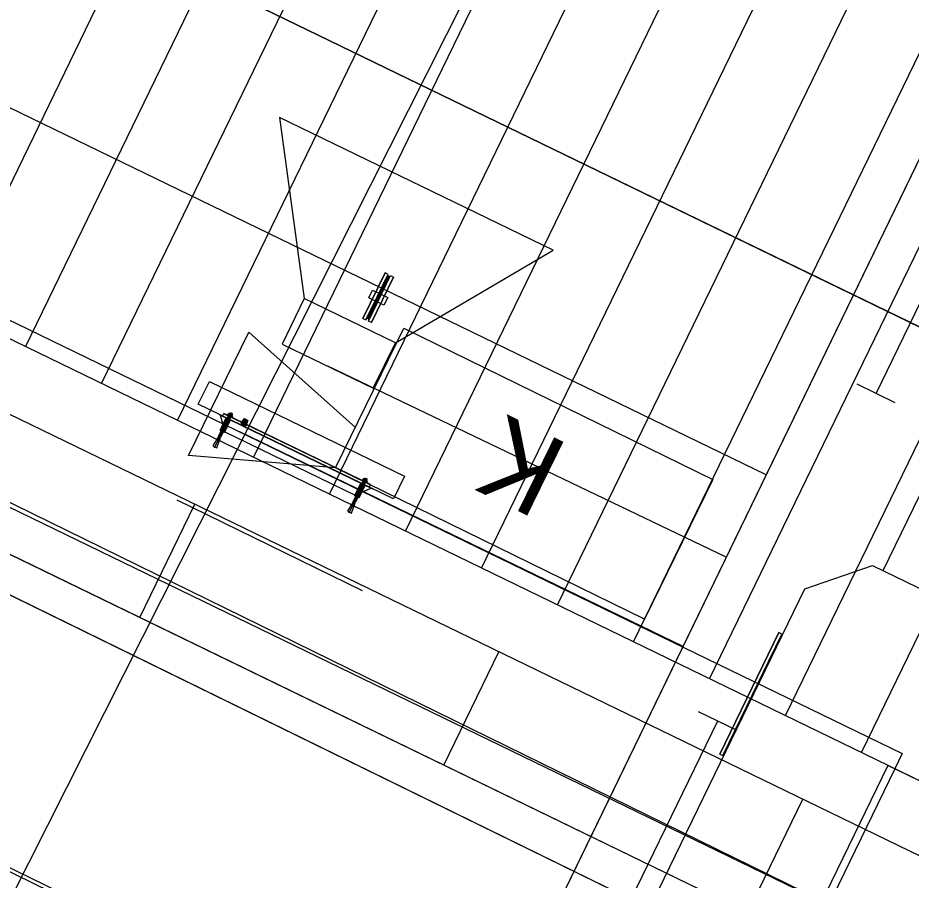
# Model space of a CAD drawing. Extents: x -762314 to -761449, y -993181 to -992589.
# Drawn here: x -761796.21 to -761790.92, y -992896.43 to -992891.33 of the extents above; entities that cross this region are included whole.
import ezdxf

# ---------------------------------------------------------------- set-up
doc = ezdxf.new("R2010")
doc.units = 0
for name, color, linetype in [('Bubliny', 7, 'Continuous'), ('Konstrukce_carka', 7, 'Continuous'), ('Konstrukce_tenka', 7, 'Continuous'), ('PS2010_novy_stav', 7, 'Continuous'), ('PS2030_novy_stav', 7, 'Continuous'), ('PS2031_novy_stav', 7, 'Continuous'), ('PS2031_novy_stav_panely', 7, 'Continuous'), ('PS2032_kamery', 7, 'Continuous'), ('PS2032_novy_stav', 7, 'Continuous'), ('Schodiste_carka', 7, 'Continuous'), ('SO 2240 orient syst - podchod a VB', 7, 'Continuous'), ('SO 2240 orient syst - sektory', 7, 'Continuous'), ('SO 30-65', 7, 'Continuous'), ('SO1010_osy_směrová a výšková úprava', 7, 'Continuous'), ('SO2020-2023_Objekt', 7, 'Continuous'), ('SO_10_21_demolice', 7, 'Continuous'), ('SO_10_21_kresba', 7, 'Continuous'), ('SO_10_21_vyplnění', 7, 'Continuous'), ('Vrstva 1', 7, 'Continuous'), ('Vrstva 14', 7, 'Continuous'), ('Vrstva 23', 7, 'Continuous')]:
    doc.layers.add(name, color=color, linetype=linetype)

msp = doc.modelspace()

# ---------------------------------------------------------------- linework, layer by layer
at = {"layer": 'Bubliny'}
msp.add_line((-761765.5359, -992835.6311), (-761798.2401, -992900.4882), dxfattribs=at)
at = {"layer": 'Konstrukce_carka'}
msp.add_lwpolyline([(-761791.5489, -992894.7066), (-761791.148, -992894.5678), (-761789.4928, -992895.3715), (-761789.9405, -992896.2936), (-761791.0559, -992895.752), (-761795.6206, -992905.1523), (-761794.5051, -992905.6939), (-761794.9529, -992906.616), (-761796.608, -992905.8123), (-761796.7469, -992905.4114), (-761791.5489, -992894.7066)], dxfattribs=at)
at = {"layer": 'Konstrukce_tenka'}
for p, q in [((-761796.6107, -992893.0547), (-761794.383, -992888.4669)), ((-761796.1609, -992893.2731), (-761793.9332, -992888.6853)), ((-761795.7111, -992893.4915), (-761793.4834, -992888.9037)), ((-761795.2614, -992893.7099), (-761793.0337, -992889.1221)), ((-761794.8116, -992893.9283), (-761792.5839, -992889.3406)), ((-761794.3618, -992894.1467), (-761792.1341, -992889.559)), ((-761793.912, -992894.3651), (-761791.6843, -992889.7774)), ((-761793.4623, -992894.5835), (-761791.2345, -992889.9958)), ((-761793.0125, -992894.8019), (-761790.7848, -992890.2142)), ((-761792.5627, -992895.0203), (-761790.335, -992890.4326)), ((-761792.1129, -992895.2387), (-761789.8852, -992890.651)), ((-761791.6631, -992895.4571), (-761789.4354, -992890.8694)), ((-761791.2134, -992895.6755), (-761788.9857, -992891.0878))]:
    msp.add_line(p, q, dxfattribs=at)
for points in [[(-761798.1579, -992892.3034), (-761798.1143, -992892.2134), (-761790.9718, -992895.6817), (-761791.0155, -992895.7716)], [(-761791.0155, -992895.7716), (-761793.289, -992900.4538), (-761800.4315, -992896.9856), (-761798.1579, -992892.3034)], [(-761790.8657, -992896.15), (-761789.9887, -992896.5759), (-761783.3114, -992899.2624), (-761783.191, -992899.0144), (-761789.8771, -992896.3244), (-761798.1579, -992892.3034)]]:
    msp.add_lwpolyline(points, dxfattribs=at)
at = {"layer": 'PS2010_novy_stav'}
msp.add_line((-761791.7771, -992894.031), (-761798.4295, -992890.8021), dxfattribs=at)
msp.add_lwpolyline([(-761814.7049, -992857.8212), (-761817.3194, -992864.0599), (-761797.3736, -992874.2808), (-761793.4519, -992875.8039), (-761789.7589, -992875.5672), (-761788.6842, -992876.0881), (-761789.6079, -992877.9938), (-761785.0696, -992880.1919), (-761807.8981, -992927.292), (-761808.5546, -992926.9738), (-761821.2788, -992953.1883), (-761823.3042, -992952.2052), (-761823.5467, -992952.7653)], dxfattribs=at)
at = {"layer": 'PS2030_novy_stav'}
for p, q in [((-761793.971, -992893.2493), (-761794.5108, -992892.9872)), ((-761792.0136, -992894.5188), (-761794.3719, -992893.3881))]:
    msp.add_line(p, q, dxfattribs=at)
for points in [[(-761788.6804, -992894.2191), (-761825.3934, -992876.3912), (-761923.9653, -992828.4878), (-761923.5196, -992827.5869)], [(-761789.7589, -992875.5672), (-761788.6842, -992876.0881), (-761789.6079, -992877.9938), (-761785.0696, -992880.1919), (-761807.5429, -992926.5588), (-761808.2248, -992926.2283), (-761821.3124, -992953.1915), (-761822.9851, -992952.4472)]]:
    msp.add_lwpolyline(points, dxfattribs=at)
msp.add_lwpolyline([(-761794.1021, -992893.5192), (-761793.971, -992893.2493), (-761793.0382, -992892.7017), (-761794.6575, -992891.9156), (-761794.5108, -992892.9872), (-761794.6418, -992893.2571)], close=True, dxfattribs=at)
at = {"layer": 'PS2031_novy_stav'}
for p, q in [((-761825.3934, -992876.3912), (-761771.1897, -992902.7126)), ((-761794.8936, -992893.7744), (-761792.2692, -992895.0463))]:
    msp.add_line(p, q, dxfattribs=at)
msp.add_lwpolyline([(-761817.3194, -992864.0599), (-761797.3736, -992874.2808), (-761793.4519, -992875.8039), (-761789.7589, -992875.5672), (-761788.6842, -992876.0881), (-761789.6079, -992877.9938), (-761785.0696, -992880.1919), (-761807.8981, -992927.292), (-761811.1559, -992925.713)], dxfattribs=at)
at = {"layer": 'PS2031_novy_stav_panely'}
for p, q in [((-761795.0429, -992893.8707), (-761794.9461, -992893.671)), ((-761795.0183, -992893.8043), (-761794.9586, -992893.6811)), ((-761795.0146, -992893.6739), (-761794.1069, -992894.1139)), ((-761795.008, -992893.6771), (-761794.9809, -992893.777)), ((-761794.9463, -992893.687), (-761795.0061, -992893.8103)), ((-761795.0031, -992893.7717), (-761794.9665, -992893.6962)), ((-761794.9942, -992893.6838), (-761794.9864, -992893.6676)), ((-761794.988, -992893.725), (-761794.973, -992893.6941)), ((-761794.1203, -992894.0896), (-761794.9873, -992893.6694)), ((-761794.1194, -992894.0878), (-761794.9864, -992893.6676)), ((-761794.9667, -992893.6771), (-761794.9657, -992893.675)), ((-761794.9657, -992893.675), (-761794.9351, -992893.6898)), ((-761794.9622, -992893.6756), (-761794.9589, -992893.6687)), ((-761794.9561, -992893.6786), (-761794.9527, -992893.6717)), ((-761794.937, -992893.6782), (-761794.9554, -992893.6693)), ((-761794.9523, -992893.6708), (-761794.9495, -992893.6649)), ((-761794.9511, -992893.6714), (-761794.9477, -992893.6645)), ((-761794.9495, -992893.6649), (-761794.946, -992893.664)), ((-761794.9495, -992893.6649), (-761794.9372, -992893.6709)), ((-761794.946, -992893.664), (-761794.9386, -992893.6675)), ((-761794.9438, -992893.6845), (-761794.9405, -992893.6776)), ((-761794.9413, -992893.6761), (-761794.9379, -992893.6692)), ((-761794.9372, -992893.6709), (-761794.9401, -992893.6767)), ((-761794.9386, -992893.6675), (-761794.9372, -992893.6709)), ((-761794.9377, -992893.6875), (-761794.9344, -992893.6806)), ((-761794.9351, -992893.6898), (-761794.9361, -992893.692)), ((-761794.8705, -992893.7031), (-761794.8686, -992893.6993)), ((-761794.8695, -992893.7036), (-761794.8673, -992893.6992)), ((-761794.8692, -992893.7038), (-761794.867, -992893.6993)), ((-761794.867, -992893.6993), (-761794.8681, -992893.6991)), ((-761794.867, -992893.6993), (-761794.8457, -992893.7096)), ((-761795.0092, -992893.7688), (-761794.988, -992893.725)), ((-761794.9899, -992893.7782), (-761794.9532, -992893.7026)), ((-761794.9813, -992893.776), (-761794.9475, -992893.7064)), ((-761794.8848, -992893.7256), (-761794.8822, -992893.7203)), ((-761794.8826, -992893.7215), (-761794.8845, -992893.7253)), ((-761794.8559, -992893.7401), (-761794.8845, -992893.7262)), ((-761794.8772, -992893.7241), (-761794.8826, -992893.7215)), ((-761794.8806, -992893.7281), (-761794.8807, -992893.7284)), ((-761794.8802, -992893.729), (-761794.8807, -992893.7284)), ((-761794.8807, -992893.7284), (-761794.8599, -992893.7385)), ((-761794.8802, -992893.729), (-761794.8804, -992893.7294)), ((-761794.8804, -992893.7294), (-761794.861, -992893.7388)), ((-761794.8799, -992893.7285), (-761794.8802, -992893.729)), ((-761794.8802, -992893.729), (-761794.8608, -992893.7384)), ((-761794.88, -992893.7192), (-761794.8762, -992893.7115)), ((-761794.88, -992893.7192), (-761794.8532, -992893.7322)), ((-761794.8795, -992893.7182), (-761794.874, -992893.7209)), ((-761794.8772, -992893.7241), (-761794.8791, -992893.728)), ((-761794.8752, -992893.7298), (-761794.8791, -992893.728)), ((-761794.877, -992893.7206), (-761794.8779, -992893.7224)), ((-761794.8763, -992893.721), (-761794.8772, -992893.7228)), ((-761794.8727, -992893.7077), (-761794.8762, -992893.7115)), ((-761794.8707, -992893.7141), (-761794.8762, -992893.7115)), ((-761794.8734, -992893.726), (-761794.8752, -992893.7298)), ((-761794.8748, -992893.7121), (-761794.872, -992893.7063)), ((-761794.8707, -992893.7141), (-761794.874, -992893.7209)), ((-761794.8734, -992893.726), (-761794.8626, -992893.7312)), ((-761794.8683, -992893.7153), (-761794.8716, -992893.7221)), ((-761794.8716, -992893.7221), (-761794.8606, -992893.7274)), ((-761794.8552, -992893.7022), (-761794.8715, -992893.7359)), ((-761794.8713, -992893.7062), (-761794.8483, -992893.7173)), ((-761794.8707, -992893.7141), (-761794.8669, -992893.7105)), ((-761794.8705, -992893.7031), (-761794.8465, -992893.7148)), ((-761794.8689, -992893.7039), (-761794.8702, -992893.7067)), ((-761794.8682, -992893.7043), (-761794.8695, -992893.707)), ((-761794.8669, -992893.7105), (-761794.8683, -992893.7153)), ((-761794.8683, -992893.7153), (-761794.8573, -992893.7206)), ((-761794.8669, -992893.7105), (-761794.8677, -992893.7156)), ((-761794.8638, -992893.7009), (-761794.8659, -992893.7053)), ((-761794.8629, -992893.7017), (-761794.8649, -992893.7059)), ((-761794.8626, -992893.7312), (-761794.8645, -992893.7351)), ((-761794.8645, -992893.7351), (-761794.8606, -992893.7369)), ((-761794.8621, -992893.7021), (-761794.8641, -992893.7062)), ((-761794.8635, -992893.701), (-761794.8638, -992893.7009)), ((-761794.8638, -992893.7009), (-761794.8629, -992893.7017)), ((-761794.8629, -992893.7017), (-761794.8621, -992893.7021)), ((-761794.8598, -992893.7029), (-761794.8621, -992893.7021)), ((-761794.8598, -992893.7029), (-761794.8619, -992893.7073)), ((-761794.8595, -992893.7029), (-761794.8617, -992893.7074)), ((-761794.8608, -992893.7384), (-761794.861, -992893.7388)), ((-761794.8605, -992893.7379), (-761794.8608, -992893.7384)), ((-761794.8608, -992893.7384), (-761794.8599, -992893.7385)), ((-761794.8573, -992893.7206), (-761794.8606, -992893.7274)), ((-761794.8587, -992893.733), (-761794.8606, -992893.7369)), ((-761794.8598, -992893.7382), (-761794.8599, -992893.7385)), ((-761794.8595, -992893.7029), (-761794.8598, -992893.7029)), ((-761794.8587, -992893.733), (-761794.8534, -992893.7357)), ((-761794.855, -992893.7218), (-761794.8582, -992893.7285)), ((-761794.8527, -992893.7312), (-761794.8582, -992893.7285)), ((-761794.8544, -992893.7166), (-761794.8579, -992893.7203)), ((-761794.8569, -992893.7304), (-761794.8577, -992893.7322)), ((-761794.8544, -992893.7166), (-761794.8573, -992893.7206)), ((-761794.8562, -992893.7307), (-761794.857, -992893.7325)), ((-761794.8531, -992893.706), (-761794.8553, -992893.7105)), ((-761794.8552, -992893.7399), (-761794.8527, -992893.7347)), ((-761794.8534, -992893.7357), (-761794.8552, -992893.7395)), ((-761794.8529, -992893.7062), (-761794.855, -992893.7106)), ((-761794.855, -992893.7218), (-761794.8544, -992893.7166)), ((-761794.855, -992893.7218), (-761794.8495, -992893.7244)), ((-761794.8532, -992893.7322), (-761794.8495, -992893.7244)), ((-761794.8531, -992893.706), (-761794.8529, -992893.7062)), ((-761794.8529, -992893.7062), (-761794.8509, -992893.7075)), ((-761794.8509, -992893.7075), (-761794.8529, -992893.7117)), ((-761794.8501, -992893.7079), (-761794.8521, -992893.7121)), ((-761794.8489, -992893.7082), (-761794.851, -992893.7126)), ((-761794.8501, -992893.7079), (-761794.8509, -992893.7075)), ((-761794.8508, -992893.7238), (-761794.848, -992893.718)), ((-761794.8489, -992893.7082), (-761794.8501, -992893.7079)), ((-761794.8488, -992893.7137), (-761794.8501, -992893.7164)), ((-761794.8487, -992893.7193), (-761794.8495, -992893.7244)), ((-761794.8481, -992893.714), (-761794.8494, -992893.7168)), ((-761794.8491, -992893.7079), (-761794.8489, -992893.7082)), ((-761794.8478, -992893.7141), (-761794.8457, -992893.7096)), ((-761794.8475, -992893.7143), (-761794.8454, -992893.7098)), ((-761794.8465, -992893.7148), (-761794.8446, -992893.7109)), ((-761794.8457, -992893.7096), (-761794.8447, -992893.7104)), ((-761794.9837, -992893.7811), (-761795.0092, -992893.7688)), ((-761794.9837, -992893.7811), (-761794.9813, -992893.776)), ((-761794.9809, -992893.777), (-761794.2087, -992894.1512)), ((-761794.5948, -992893.9641), (-761794.597, -992893.9686)), ((-761794.2457, -992894.2571), (-761794.1489, -992894.0574)), ((-761794.2211, -992894.1907), (-761794.1614, -992894.0675)), ((-761794.1695, -992894.0635), (-761794.1685, -992894.0614)), ((-761794.1685, -992894.0614), (-761794.1379, -992894.0762)), ((-761794.165, -992894.062), (-761794.1617, -992894.0551)), ((-761794.1589, -992894.065), (-761794.1555, -992894.058)), ((-761794.1398, -992894.0646), (-761794.1582, -992894.0557)), ((-761794.1551, -992894.0572), (-761794.1523, -992894.0513)), ((-761794.1539, -992894.0578), (-761794.1505, -992894.0508)), ((-761794.1523, -992894.0513), (-761794.1488, -992894.0504)), ((-761794.1523, -992894.0513), (-761794.14, -992894.0573)), ((-761794.1488, -992894.0504), (-761794.1414, -992894.0539)), ((-761794.1466, -992894.0709), (-761794.1433, -992894.064)), ((-761794.1441, -992894.0625), (-761794.1407, -992894.0556)), ((-761794.14, -992894.0573), (-761794.1429, -992894.0631)), ((-761794.1414, -992894.0539), (-761794.14, -992894.0573)), ((-761794.1405, -992894.0739), (-761794.1372, -992894.0669)), ((-761794.2099, -992894.1507), (-761794.1759, -992894.0805)), ((-761794.1491, -992894.0734), (-761794.2089, -992894.1967)), ((-761794.1135, -992894.1107), (-761794.2087, -992894.1512)), ((-761794.2059, -992894.1581), (-761794.1693, -992894.0825)), ((-761794.1927, -992894.1646), (-761794.156, -992894.089)), ((-761794.1661, -992894.1254), (-761794.1504, -992894.0928)), ((-761794.1379, -992894.0762), (-761794.1389, -992894.0784)), ((-761794.1273, -992894.104), (-761794.1194, -992894.0878)), ((-761794.2121, -992894.1552), (-761794.2099, -992894.1507)), ((-761794.1866, -992894.1675), (-761794.2121, -992894.1552)), ((-761794.1866, -992894.1675), (-761794.1661, -992894.1254))]:
    msp.add_line(p, q, dxfattribs=at)
for points in [[(-761795.0726, -992893.4791), (-761793.9181, -992894.0387), (-761793.9835, -992894.1737), (-761795.138, -992893.6141)], [(-761795.0183, -992893.8043), (-761795.0529, -992893.8597), (-761795.0285, -992893.8715), (-761795.0061, -992893.8103)], [(-761794.2211, -992894.1907), (-761794.2557, -992894.246), (-761794.2313, -992894.2579), (-761794.2089, -992894.1967)]]:
    msp.add_lwpolyline(points, close=True, dxfattribs=at)
for centre, major_axis, start_param, end_param in [((-761794.9573, -992893.6733), (-0.00526, 0.00255), 0.950435, 2.191157), ((-761794.9576, -992893.674), (-0.00526, 0.00255), 4.092028, 5.332749), ((-761794.942, -992893.6651), (-0.0196, 0.0095), 1.252972, 1.88862), ((-761794.9546, -992893.691), (-0.0196, 0.0095), 4.394565, 5.030212), ((-761794.939, -992893.6822), (-0.00526, 0.00255), 0.950435, 2.191157), ((-761794.9393, -992893.6829), (-0.00526, 0.00255), 4.092028, 5.332749), ((-761794.8682, -992893.6995), (-0.000462, 0.000224), 4.983406, 6.283185), ((-761794.8843, -992893.7258), (-0.000462, 0.000224), 6.283185, 7.853981), ((-761794.88, -992893.7231), (-0.00487, 0.00236), 0.983534, 2.158058), ((-761794.8624, -992893.717), (-0.0183, 0.0088), 1.270697, 1.870895), ((-761794.8715, -992893.7066), (-0.000462, 0.000224), 4.712389, 6.283185), ((-761794.8562, -992893.7346), (-0.00487, 0.00236), 0.983534, 2.158058), ((-761794.8557, -992893.7397), (-0.000462, 0.000224), 1.570796, 3.141592), ((-761794.8485, -992893.7177), (-0.000462, 0.000224), 3.141592, 4.712389), ((-761794.845, -992893.7107), (-0.000462, 0.000224), 3.141592, 4.441372), ((-761794.1601, -992894.0597), (-0.00526, 0.00255), 0.950435, 2.191157), ((-761794.1604, -992894.0603), (-0.00526, 0.00255), 4.092028, 5.332749), ((-761794.1448, -992894.0515), (-0.0196, 0.0095), 1.252972, 1.88862), ((-761794.1574, -992894.0774), (-0.0196, 0.0095), 4.394565, 5.030212), ((-761794.1421, -992894.0692), (-0.00526, 0.00255), 4.092028, 5.332749), ((-761794.1418, -992894.0686), (-0.00526, 0.00255), 0.950435, 2.191157)]:
    msp.add_ellipse(centre, major_axis=major_axis, ratio=0.882309, start_param=start_param, end_param=end_param, dxfattribs=at)
at = {"layer": 'PS2032_kamery'}
msp.add_line((-761795.2655, -992894.1796), (-761794.1691, -992894.7167), dxfattribs=at)
msp.add_lwpolyline([(-761792.4979, -992894.8851), (-761794.3254, -992893.9899), (-761793.9206, -992893.1636), (-761792.0932, -992894.0588)], close=True, dxfattribs=at)
msp.add_lwpolyline([(-761794.3254, -992893.9899), (-761795.1964, -992893.9179), (-761794.8384, -992893.1869), (-761794.2086, -992893.7516)], dxfattribs=at)
at = {"layer": 'PS2032_novy_stav'}
for points in [[(-761785.3037, -992877.5972), (-761785.2051, -992877.3943), (-761786.0309, -992876.992), (-761784.9758, -992874.8193), (-761783.7597, -992875.4185), (-761778.9563, -992877.7466), (-761780.0655, -992880.0884), (-761785.0696, -992880.1919), (-761807.5427, -992926.5589), (-761808.2248, -992926.2283), (-761821.3124, -992953.1915), (-761824.4854, -992951.6514), (-761823.3715, -992949.3567)], [(-761823.2556, -992878.2154), (-761825.3875, -992876.394), (-761771.2037, -992902.7058), (-761745.0911, -992915.0419), (-761746.1946, -992917.29)]]:
    msp.add_lwpolyline(points, dxfattribs=at)
at = {"layer": 'Schodiste_carka'}
msp.add_line((-761791.085, -992894.5984), (-761789.7527, -992891.8548), dxfattribs=at)
at = {"layer": 'SO 2240 orient syst - podchod a VB'}
msp.add_line((-761792.0517, -992895.6853), (-761791.7024, -992894.9656), dxfattribs=at)
for points in [[(-761792.0517, -992895.6853), (-761792.0337, -992895.694), (-761791.6844, -992894.9743), (-761791.7024, -992894.9656)], [(-761791.9901, -992895.6041), (-761791.7281, -992895.0643), (-761791.7236, -992895.0665), (-761791.9856, -992895.6062)]]:
    msp.add_lwpolyline(points, close=True, dxfattribs=at)
at = {"layer": 'SO 2240 orient syst - sektory'}
for p, q in [((-761794.1638, -992893.1058), (-761794.0328, -992892.8359)), ((-761794.1134, -992893.1303), (-761793.9824, -992892.8604))]:
    msp.add_line(p, q, dxfattribs=at)
for points in [[(-761794.1638, -992893.1058), (-761794.1458, -992893.1145), (-761794.0148, -992892.8446), (-761794.0328, -992892.8359)], [(-761794.1423, -992893.1073), (-761794.0183, -992892.8518), (-761794.0138, -992892.854), (-761794.1378, -992893.1095)], [(-761794.1134, -992893.1303), (-761794.1314, -992893.1215), (-761794.0004, -992892.8516), (-761793.9824, -992892.8604)], [(-761794.1279, -992893.1143), (-761794.0039, -992892.8588), (-761794.0084, -992892.8566), (-761794.1324, -992893.1121)], [(-761794.0391, -992893.0274), (-761794.129, -992892.9837), (-761794.1072, -992892.9388), (-761794.0172, -992892.9824)], [(-761794.0813, -992893.0069), (-761794.0867, -992893.0043), (-761794.0649, -992892.9593), (-761794.0595, -992892.9619)]]:
    msp.add_lwpolyline(points, close=True, dxfattribs=at)
at = {"layer": 'SO 30-65'}
for p, q in [((-761791.1263, -992893.5498), (-761790.6023, -992892.4702)), ((-761791.0138, -992893.6044), (-761791.2387, -992893.4952)), ((-761791.9527, -992895.5442), (-761792.1776, -992895.435)), ((-761792.0651, -992895.4896), (-761792.5891, -992896.5692))]:
    msp.add_line(p, q, dxfattribs=at)
at = {"layer": 'SO1010_osy_směrová a výšková úprava'}
msp.add_lwpolyline([(-761786.7242, -992900.9846), (-761787.6239, -992900.5479), (-761788.5235, -992900.1113), (-761789.4231, -992899.6746), (-761790.3227, -992899.238), (-761791.2223, -992898.8013), (-761792.122, -992898.3646), (-761793.0216, -992897.928), (-761793.9212, -992897.4913), (-761794.8208, -992897.0546), (-761795.7205, -992896.618), (-761796.6201, -992896.1813), (-761797.5197, -992895.7446), (-761798.4193, -992895.308), (-761799.319, -992894.8713), (-761800.2186, -992894.4346), (-761801.1182, -992893.998), (-761802.0178, -992893.5613), (-761802.9175, -992893.1246), (-761803.8171, -992892.688), (-761804.7167, -992892.2513), (-761805.6163, -992891.8146), (-761806.516, -992891.378)], dxfattribs=at)
at = {"layer": 'SO2020-2023_Objekt'}
msp.add_lwpolyline([(-761743.4297, -992912.3496), (-761746.2767, -992918.2716), (-761776.6457, -992903.8116), (-761838.7017, -992873.3786), (-761882.0107, -992852.3676), (-761937.8647, -992825.2656), (-761935.0257, -992819.3766), (-761879.2227, -992846.3896), (-761832.7137, -992869.0176), (-761767.4097, -992900.7066), (-761743.4297, -992912.3496)], dxfattribs=at)
at = {"layer": 'SO_10_21_demolice'}
for points in [[(-761776.9117, -992904.2236), (-761838.6067, -992873.9836)], [(-761776.9057, -992904.2276), (-761838.5977, -992873.9836)]]:
    msp.add_lwpolyline(points, dxfattribs=at)
at = {"layer": 'SO_10_21_kresba'}
for p, q in [((-761743.197, -992919.978), (-761941.1142, -992823.9115)), ((-761743.3061, -992920.2029), (-761941.2234, -992824.1364)), ((-761786.1624, -992898.5721), (-761798.7572, -992892.4587)), ((-761795.4843, -992894.8763), (-761795.1587, -992894.2054)), ((-761793.6851, -992895.7496), (-761793.3594, -992895.0787)), ((-761791.8858, -992896.6229), (-761791.5602, -992895.9521))]:
    msp.add_line(p, q, dxfattribs=at)
at = {"layer": 'SO_10_21_vyplnění'}
msp.add_lwpolyline([(-761742.9373, -992920.3819), (-761941.5922, -992823.9574), (-761938.3565, -992817.2912), (-761739.7016, -992913.7157)], close=True, dxfattribs=at)
at = {"layer": 'Vrstva 1'}
msp.add_lwpolyline([(-761777.4857, -992905.4806), (-761839.4727, -992875.4336), (-761882.9877, -992854.3126), (-761941.3857, -992825.8986), (-761996.9337, -992799.0146)], dxfattribs=at)
at = {"layer": 'Vrstva 14'}
for points in [[(-761776.9117, -992904.2236), (-761838.6067, -992873.9836)], [(-761776.9057, -992904.2276), (-761838.5977, -992873.9836)]]:
    msp.add_lwpolyline(points, dxfattribs=at)
at = {"layer": 'Vrstva 23'}
msp.add_lwpolyline([(-761743.4297, -992912.3496), (-761746.2767, -992918.2716), (-761776.6457, -992903.8116), (-761838.7017, -992873.3786), (-761882.0107, -992852.3676), (-761937.8647, -992825.2656), (-761935.0257, -992819.3766), (-761879.2227, -992846.3896), (-761832.7137, -992869.0176), (-761767.4097, -992900.7066), (-761743.4297, -992912.3496)], dxfattribs=at)

# ---------------------------------------------------------------- texts
at = {"layer": 'PS2032_kamery'}
msp.add_text('K', height=0.486, rotation=153.9025, dxfattribs=at).set_placement((-761792.9293, -992893.8596))

doc.saveas('drawing.dxf')
